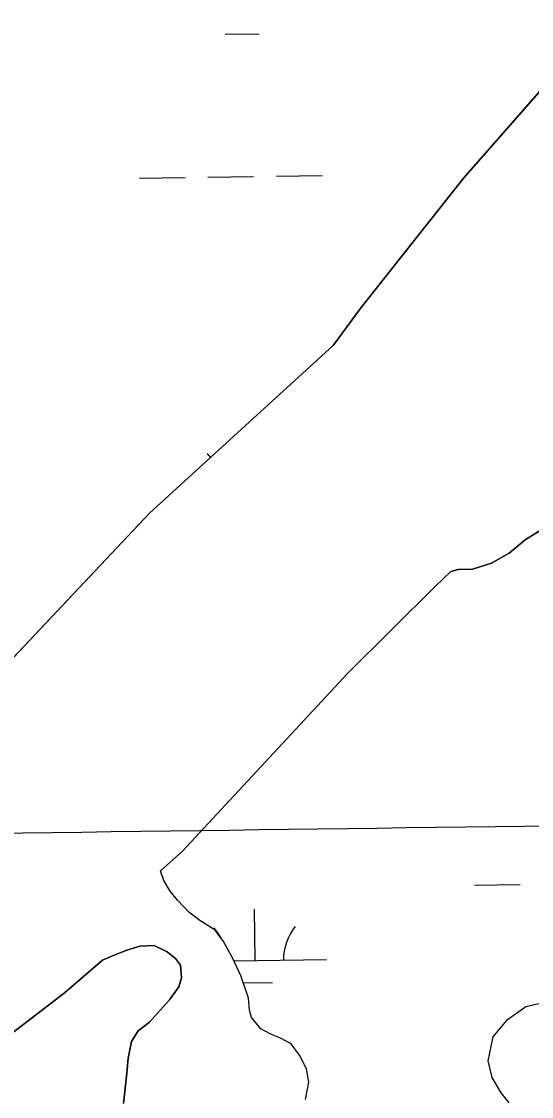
# Model space of a CAD drawing. Extents: x 3767014 to 3805179, y 361544 to 387384.
# Drawn here: x 3773365 to 3773722, y 378932 to 379686 of the extents above; entities that cross this region are included whole.
import ezdxf

# ---------------------------------------------------------------- set-up
doc = ezdxf.new("R2010")
doc.units = 0
for name, color, linetype in [('V-GRID-MAJR', 7, 'Continuous'), ('V-TOPO-SHOR', 7, 'Continuous'), ('V-WETL-SWMP', 7, 'Continuous')]:
    doc.layers.add(name, color=color, linetype=linetype)

msp = doc.modelspace()

# ---------------------------------------------------------------- linework, layer by layer
at = {"layer": 'V-GRID-MAJR'}
for points in [[(3773902.222, 367002.175), (3773820.257, 373061.356), (3773738.277, 379121.596), (3773656.297, 385181.838), (3773656.283, 385182.897)], [(3771088.411, 379085.847), (3773738.277, 379121.596), (3779038.002, 379193.674), (3784337.716, 379266.522), (3789637.419, 379340.141), (3794937.112, 379414.531), (3800236.794, 379489.691), (3802886.631, 379527.561)]]:
    msp.add_spline(points, degree=3, dxfattribs=at)
at = {"layer": 'V-TOPO-SHOR'}
for points in [[(3773343.168, 379222.771), (3773454.659, 379340.764), (3773583.265, 379458.387), (3773603.069, 379484.861), (3773674.917, 379575.967), (3773766.977, 379680.709), (3773863.71, 379777.678), (3774009.393, 379927.997), (3774246.737, 380186.168), (3774365.994, 380314.674), (3774428.923, 380382.817), (3774514.778, 380472.773), (3774567.602, 380533.904)], [(3773732.392, 379330.987), (3773718.011, 379322.023), (3773706.743, 379312.674), (3773694.306, 379305.657), (3773681.086, 379301.363), (3773670.973, 379301.35), (3773665.918, 379299.79), (3773655.039, 379289.662), (3773593.657, 379228.519), (3773477.507, 379103.522), (3773462.353, 379089.888)], [(3773563.955, 378929.558), (3773566.273, 378941.613), (3773564.704, 378951.136), (3773559.834, 378960.655), (3773553.799, 378968.618), (3773546.407, 378972.497), (3773539.602, 378975.403), (3773532.6, 378979.087), (3773525.981, 378987.05), (3773524.807, 378992.102), (3773524.021, 379000.655), (3773518.753, 379015.81), (3773513.101, 379028.438), (3773506.478, 379040.286), (3773500.637, 379048.248), (3773489.938, 379055.039), (3773482.156, 379060.862), (3773474.174, 379069.404), (3773469.114, 379075.618), (3773464.635, 379083.193), (3773462.353, 379089.888)], [(3773436.442, 378926.683), (3773438.556, 378948.066), (3773439.514, 378958.564), (3773441.832, 378970.23), (3773446.684, 378977.623), (3773454.647, 378983.853), (3773462.022, 378992.221), (3773468.622, 378999.42), (3773475.026, 379008.564), (3773476.962, 379014.98), (3773476.368, 379023.727), (3773472.864, 379028.389), (3773467.027, 379033.046), (3773457.885, 379037.506), (3773447.778, 379037.105), (3773437.868, 379033.982), (3773428.154, 379030.082), (3773421.588, 379027.215)], [(3773421.588, 379027.215), (3773394.778, 379004.235), (3773315.891, 378943.849)], [(3773730.65, 378997.405), (3773718.601, 378994.476), (3773704.812, 378984.74), (3773695.301, 378973.453), (3773691.824, 378956.731), (3773694.56, 378945.074), (3773700.986, 378934.195), (3773706.633, 378927.205)]]:
    msp.add_lwpolyline(points, dxfattribs=at)
at = {"layer": 'V-WETL-SWMP'}
for p, q in [((3773507.569, 379676.631), (3773531.567, 379676.964)), ((3773766.976, 379680.709), (3773674.918, 379575.966)), ((3773495.552, 379576.453), (3773527.549, 379576.898)), ((3773543.547, 379577.12), (3773575.544, 379577.564)), ((3773447.556, 379575.787), (3773479.553, 379576.231)), ((3773674.918, 379575.966), (3773603.07, 379484.861)), ((3773603.07, 379484.861), (3773583.265, 379458.387)), ((3773583.265, 379458.387), (3773454.659, 379340.763)), ((3773473.98, 379358.89), (3773474.486, 379358.897)), ((3773454.659, 379340.763), (3773343.169, 379222.771)), ((3773682.468, 379079.826), (3773714.465, 379080.27)), ((3773528.596, 379026.941), (3773528.095, 379062.938)), ((3773513.862, 379026.737), (3773578.591, 379027.636)), ((3773520.288, 379011.393), (3773540.809, 379011.678))]:
    msp.add_line(p, q, dxfattribs=at)
for points in [[(3773563.954, 378929.559), (3773566.272, 378941.613), (3773564.705, 378951.136), (3773559.834, 378960.655), (3773553.799, 378968.617), (3773546.408, 378972.496), (3773539.601, 378975.403), (3773532.599, 378979.088), (3773525.98, 378987.049), (3773524.808, 378992.102), (3773524.02, 379000.654), (3773518.753, 379015.809), (3773513.101, 379028.437), (3773506.477, 379040.286), (3773500.636, 379048.249), (3773489.937, 379055.039), (3773482.155, 379060.861), (3773474.175, 379069.404), (3773469.113, 379075.618), (3773464.634, 379083.194), (3773462.354, 379089.889), (3773477.507, 379103.521), (3773593.656, 379228.52), (3773655.039, 379289.662), (3773665.918, 379299.789), (3773670.972, 379301.351), (3773681.085, 379301.363), (3773694.305, 379305.658), (3773706.744, 379312.674), (3773718.012, 379322.023), (3773732.393, 379330.987)], [(3773421.588, 379027.216), (3773428.154, 379030.083), (3773437.868, 379033.982), (3773447.778, 379037.105), (3773457.885, 379037.506), (3773467.027, 379033.046), (3773472.864, 379028.388), (3773476.368, 379023.727), (3773476.962, 379014.98), (3773475.026, 379008.564), (3773468.623, 378999.42), (3773462.022, 378992.22), (3773454.646, 378983.852), (3773446.684, 378977.623), (3773441.833, 378970.23), (3773439.515, 378958.565), (3773438.556, 378948.067), (3773436.443, 378926.682)], [(3773315.89, 378943.849), (3773394.777, 379004.235), (3773421.588, 379027.216)], [(3773730.65, 378997.405), (3773718.602, 378994.475), (3773704.813, 378984.739), (3773695.302, 378973.453), (3773691.823, 378956.732), (3773694.559, 378945.073), (3773700.986, 378934.195), (3773706.632, 378927.205)]]:
    msp.add_lwpolyline(points, dxfattribs=at)
for centre, start, end in [((3773468.73, 379359.292), 35.642554, 41.567696), ((3773473.351, 379026.649), 26.893963, 41.567696), ((3773583.827, 379028.183), 140.024034, 181.567693)]:
    msp.add_arc(centre, 35.246, start, end, dxfattribs=at)

doc.saveas('drawing.dxf')
